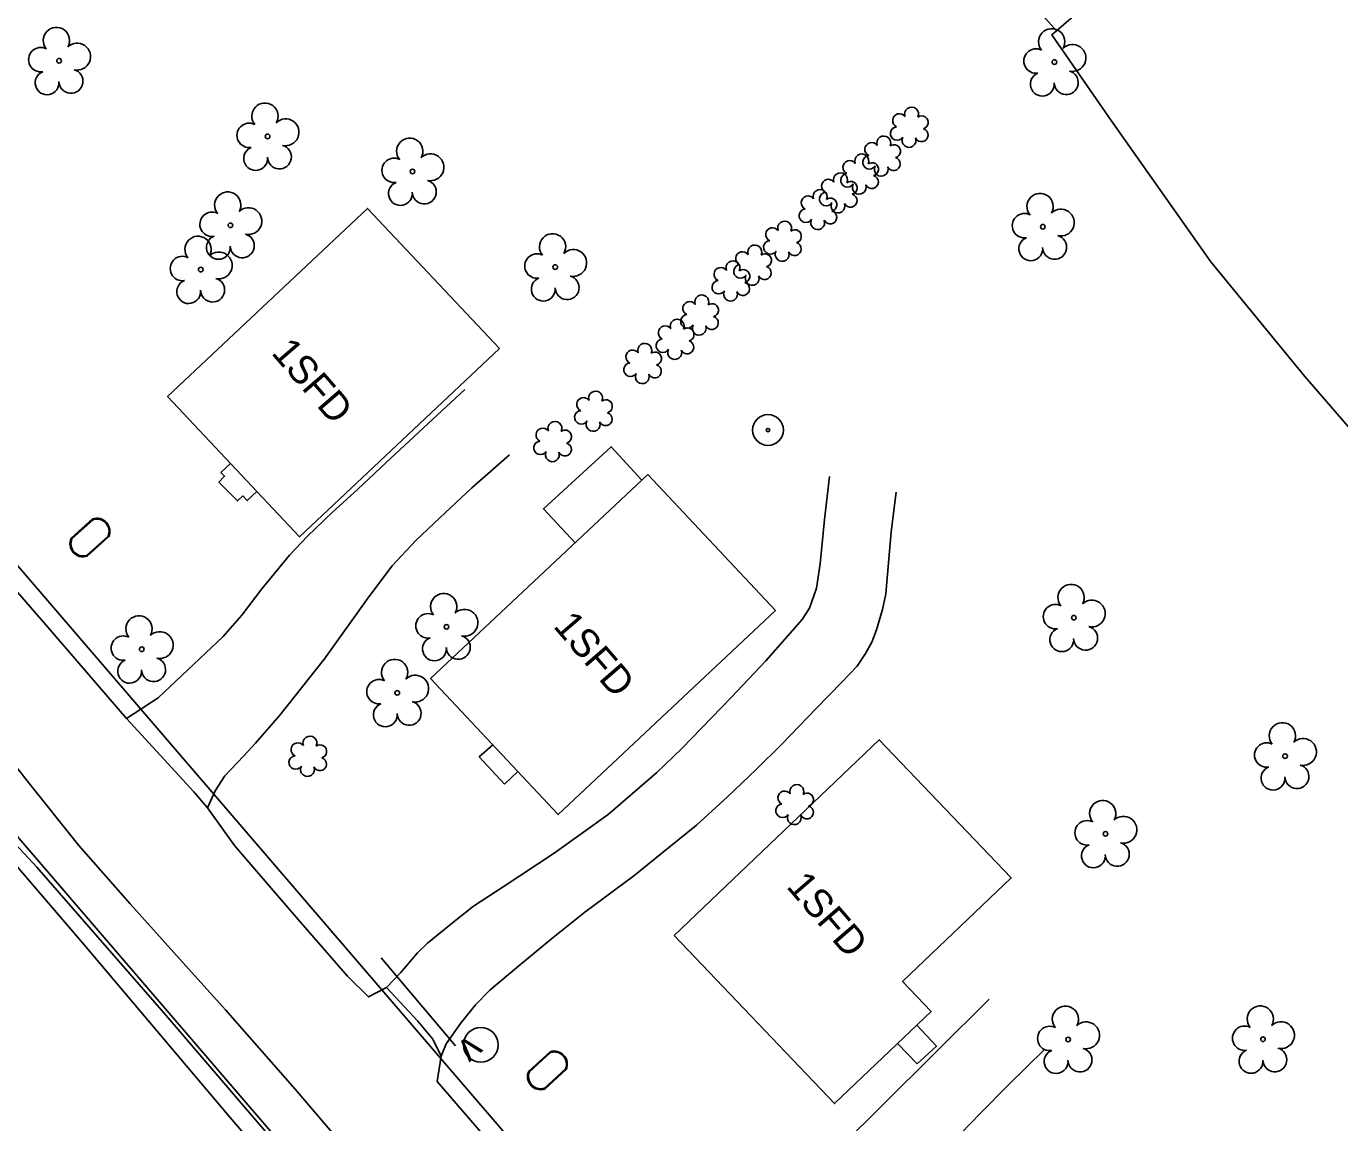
# Model space of a CAD drawing. Extents: x 1516784 to 1522736, y 634838 to 639369.
# Drawn here: x 1521160.9 to 1521347, y 637613.9 to 637769.2 of the extents above; entities that cross this region are included whole.
import ezdxf

# ---------------------------------------------------------------- set-up
doc = ezdxf.new("R2010")
doc.units = 0
for name, color, linetype in [('COGO Default Point Number', 7, 'Continuous'), ('Exist Building', 7, 'Continuous'), ('Exist Building Text', 7, 'Continuous'), ('Exist Hydro Jurisdictional Stream or Body of Water Mitigable', 7, 'Continuous'), ('Exist Other Culture Area Outline', 7, 'Continuous'), ('Exist Other Culture Fence Line', 7, 'Continuous'), ('Exist Other Culture Located Object CELL', 7, 'Continuous'), ('Exist Property Owner Text', 7, 'Continuous'), ('Exist Right of Way Line', 7, 'Continuous'), ('Exist Structure Minor Culvert Topo', 7, 'Continuous'), ('Exist Structure Minor Culvert Topo Terminator', 7, 'Continuous'), ('Exist Utilities Other Pole CELL', 7, 'Continuous'), ('Exist Utilities Water Meter CELL', 7, 'Continuous'), ('Exist Vegetation Shrub CELL', 7, 'Continuous'), ('Exist Vegetation Tree CELL', 7, 'Continuous'), ('Scratch_Level_5', 7, 'Continuous')]:
    doc.layers.add(name, color=color, linetype=linetype)

msp = doc.modelspace()

# ---------------------------------------------------------------- linework, layer by layer
at = {"layer": 'COGO Default Point Number'}
for points in [[(1521188.74, 637630.34), (1521183.47, 637636.15), (1521175.65, 637644.85), (1521168.37, 637653.14), (1521161.03, 637662.27), (1521153.83, 637671.51), (1521145.94, 637680.99), (1521138.57, 637689.48), (1521132.29, 637696.67), (1521126.15, 637703.76), (1521121.86, 637708.52), (1521115.1, 637716.42), (1521108.28, 637724.63), (1521103.82, 637729.78), (1521099.25, 637735.54), (1521094.27, 637741.44), (1521087.64, 637749.05)], [(1521269.5, 637559.49), (1521265.08, 637565.11), (1521261.23, 637570.53), (1521251.38, 637582.63), (1521248.97, 637585.33), (1521239.4, 637596.05), (1521231.47, 637605.19), (1521224.78, 637613.13), (1521219.11, 637619.69), (1521219.72, 637623.28), (1521218.53, 637625.71), (1521216.41, 637628.24), (1521211.94, 637633.03), (1521209.39, 637631.68), (1521206.41, 637634.64), (1521199.45, 637642.63), (1521193.87, 637649.1), (1521190.4, 637653.14), (1521186.57, 637658.47), (1521184.68, 637660.74), (1521176.72, 637669.39), (1521175.11, 637671.13), (1521163.67, 637684.38), (1521155.28, 637694)], [(1521238.75, 637571.73), (1521233.23, 637578.54), (1521224.03, 637589.27), (1521214.62, 637600.5), (1521206.71, 637609.61), (1521199.01, 637618.6), (1521189.15, 637629.87), (1521188.74, 637630.34)]]:
    msp.add_lwpolyline(points, dxfattribs=at)
at = {"layer": 'Exist Building'}
for points in [[(1521227.95, 637723.52), (1521199.62, 637696.86), (1521180.94, 637716.71), (1521209.27, 637743.37)], [(1521267.06, 637686.41), (1521236.29, 637657.51), (1521218.19, 637676.78), (1521248.96, 637705.68)], [(1521252.69, 637640.36), (1521281.76, 637668.11), (1521300.45, 637648.53), (1521285.07, 637633.85), (1521289.1, 637629.63), (1521275.4, 637616.56)]]:
    msp.add_lwpolyline(points, close=True, dxfattribs=at)
at = {"layer": 'Exist Hydro Jurisdictional Stream or Body of Water Mitigable'}
for p, q in [((1521246.98, 637648.85), (1521250.98, 637652.02)), ((1521300.04, 637619.19), (1521305.16, 637624.23))]:
    msp.add_line(p, q, dxfattribs=at)
for points in [[(1521198.23, 637694.26), (1521200.74, 637696.96), (1521204.27, 637700.32), (1521207.84, 637703.56), (1521211.91, 637707.4), (1521223.03, 637717.73)], [(1521186.57, 637658.47), (1521187.7, 637660.89), (1521189.06, 637663), (1521191.69, 637665.79), (1521193.39, 637667.62), (1521196.84, 637671.58), (1521203.19, 637679.57), (1521209.43, 637688.35), (1521212.76, 637692.73), (1521216.11, 637696.34), (1521219.5, 637699.56), (1521224.02, 637703.8), (1521229.39, 637708.47)], [(1521243.35, 637657.51), (1521250.24, 637663.48), (1521253.78, 637666.88), (1521260.8, 637674.08), (1521265.71, 637679.28), (1521270.85, 637685.13), (1521271.9, 637686.77), (1521272.87, 637689.56), (1521273.4, 637693.05), (1521274.02, 637699.33), (1521274.71, 637705.4)], [(1521250.98, 637652.02), (1521255.85, 637656.01), (1521260.28, 637660.01), (1521264.36, 637663.96), (1521267.92, 637667.44), (1521272.83, 637672.55), (1521276.44, 637676.28), (1521278.61, 637678.55), (1521279.81, 637680.35), (1521280.69, 637681.94), (1521281.35, 637683.67), (1521282.23, 637686.57), (1521282.7, 637688.8), (1521283.45, 637697.56), (1521284.17, 637703.2)], [(1521188.79, 637682.72), (1521191.46, 637685.78), (1521194.3, 637689.47), (1521197.8, 637693.76), (1521198.23, 637694.26)], [(1521175.11, 637671.13), (1521179.59, 637674.03), (1521188.79, 637682.72)], [(1521211.94, 637633.03), (1521213.92, 637635.09), (1521216.35, 637637.91), (1521217.75, 637639.31), (1521221.76, 637642.57), (1521224.27, 637644.52), (1521228.5, 637647.29), (1521235.7, 637652.02), (1521243.35, 637657.51)], [(1521219.72, 637623.28), (1521220.41, 637625.02), (1521222.44, 637627.92), (1521224.55, 637630.55), (1521226.61, 637632.65), (1521230.69, 637636.1), (1521235.33, 637639.93), (1521240.07, 637643.67), (1521246.98, 637648.85)], [(1521251.38, 637582.63), (1521254.21, 637585.13), (1521257.53, 637588.12), (1521259.58, 637590.12), (1521263.62, 637594.68), (1521271.22, 637604.38), (1521275.13, 637609.22), (1521276.87, 637611.08), (1521281.78, 637615.9), (1521290, 637624.09), (1521297.33, 637631.34)], [(1521261.23, 637570.53), (1521263.58, 637574.94), (1521265.5, 637577.79), (1521267.66, 637580.51), (1521273.25, 637587.99), (1521277.11, 637593.01), (1521279.88, 637596.35), (1521284.6, 637602.34), (1521287.46, 637606.02), (1521291.94, 637610.94), (1521296.08, 637615.18), (1521300.04, 637619.19)]]:
    msp.add_lwpolyline(points, dxfattribs=at)
at = {"layer": 'Exist Other Culture Area Outline'}
for p, q in [((1521228.65, 637661.84), (1521230.55, 637663.62)), ((1521287.14, 637622.2), (1521284.36, 637625.1))]:
    msp.add_line(p, q, dxfattribs=at)
for points in [[(1521238.66, 637696), (1521234.18, 637700.8), (1521243.76, 637709.61), (1521248.12, 637704.89)], [(1521188.18, 637704.62), (1521189.01, 637705.43), (1521188.49, 637705.97), (1521189.84, 637707.25)], [(1521188.18, 637704.62), (1521190.85, 637701.93), (1521191.61, 637702.64), (1521192.23, 637702), (1521193.57, 637703.29)], [(1521228.65, 637661.84), (1521225.1, 637665.7), (1521227, 637667.4)], [(1521287.14, 637622.2), (1521289.85, 637624.7), (1521287.08, 637627.7)]]:
    msp.add_lwpolyline(points, dxfattribs=at)
at = {"layer": 'Exist Other Culture Fence Line'}
for points in [[(1521306.88, 637768.54), (1521291.56, 637785.83), (1521280.18, 637798.8), (1521274.48, 637804.49), (1521264.67, 637817.22), (1521258.76, 637823.57), (1521230.34, 637852.94), (1521206.48, 637878.74), (1521223.68, 637893.76), (1521239.32, 637907.18), (1521257.93, 637923.18), (1521269.27, 637932.73), (1521270.5, 637933.72), (1521272.87, 637930.93)], [(1521342.07, 637719.55), (1521328.75, 637735.81), (1521314.63, 637755.83), (1521306.19, 637767.95), (1521306.88, 637768.54), (1521326.99, 637785.95), (1521338.77, 637795.34), (1521351.65, 637807.27), (1521361.86, 637816.87), (1521370.94, 637823.76), (1521374.44, 637826.56)], [(1521342.07, 637719.55), (1521350.3, 637710.05), (1521377.56, 637733.47), (1521396.16, 637749.41), (1521411.71, 637762.64)], [(1521225.87, 637572.22), (1521205.33, 637596.42), (1521189.76, 637614.63), (1521169.15, 637639), (1521152.7, 637658.2), (1521133.11, 637681.5), (1521116.78, 637700.6), (1521104.24, 637715.16), (1521081.14, 637742.8)], [(1521141.2, 637493.97), (1521155.35, 637505.85), (1521230.02, 637570.89), (1521204.63, 637601.14), (1521180.76, 637629.07), (1521162.43, 637650.05), (1521155.66, 637657.29), (1521147.86, 637667.08), (1521137.62, 637679.53), (1521127.88, 637690.94), (1521109.06, 637712.32)]]:
    msp.add_lwpolyline(points, dxfattribs=at)
at = {"layer": 'Exist Other Culture Located Object CELL'}
for radius in [2.18, 0.24]:
    msp.add_circle((1521266, 637711.98), radius, dxfattribs=at)
at = {"layer": 'Exist Right of Way Line'}
for p, q in [((1521018.53, 637856.92), (1521252.87, 637584.32)), ((1521005.75, 637833.44), (1521233.91, 637568.02))]:
    msp.add_line(p, q, dxfattribs=at)
at = {"layer": 'Exist Structure Minor Culvert Topo'}
msp.add_line((1521221.71, 637624.75), (1521211.19, 637637.21), dxfattribs=at)
at = {"layer": 'Exist Utilities Other Pole CELL'}
msp.add_circle((1521225.31, 637624.88), 2.46, dxfattribs=at)
at = {"layer": 'Exist Utilities Water Meter CELL'}
for p, q in [((1521169.94, 637696.76), (1521169.94, 637696.76)), ((1521234.75, 637621.28), (1521234.75, 637621.28))]:
    msp.add_line(p, q, dxfattribs=at)
for points in [[(1521167.29, 637696.66), (1521170.31, 637699.39)], [(1521167.38, 637696.56), (1521170.41, 637699.28)], [(1521172.5, 637696.96), (1521169.45, 637694.22)], [(1521172.59, 637696.86), (1521169.55, 637694.12)], [(1521232.1, 637621.16), (1521235.12, 637623.91)], [(1521232.2, 637621.06), (1521235.21, 637623.8)], [(1521237.31, 637621.49), (1521234.28, 637618.73)], [(1521237.41, 637621.39), (1521234.37, 637618.63)]]:
    msp.add_lwpolyline(points, dxfattribs=at)
for centre, radius, start, end in [((1521170.9, 637697.63), 1.86, 335.6736, 108.3336), ((1521170.91, 637697.63), 1.73, 337.1524, 106.8981), ((1521168.97, 637695.88), 1.86, 155.2033, 288.0046), ((1521168.98, 637695.89), 1.73, 157.3262, 285.8076), ((1521235.71, 637622.15), 1.86, 335.9108, 108.5709), ((1521235.72, 637622.15), 1.73, 337.3897, 107.1353), ((1521233.79, 637620.39), 1.86, 155.4405, 288.2419), ((1521233.8, 637620.4), 1.73, 157.5634, 286.0448)]:
    msp.add_arc(centre, radius, start, end, dxfattribs=at)
at = {"layer": 'Exist Vegetation Shrub CELL'}
for p, q in [((1521286.11, 637754.69), (1521286.11, 637754.69)), ((1521282.17, 637750.6), (1521282.17, 637750.6)), ((1521279.06, 637748.06), (1521279.06, 637748.06)), ((1521276.04, 637745.4), (1521276.04, 637745.4)), ((1521273.17, 637743.04), (1521273.17, 637743.04)), ((1521268.13, 637738.55), (1521268.13, 637738.55)), ((1521263.89, 637735.16), (1521263.89, 637735.16)), ((1521260.82, 637732.91), (1521260.82, 637732.91)), ((1521256.38, 637728.08), (1521256.38, 637728.08)), ((1521252.91, 637724.64), (1521252.91, 637724.64)), ((1521248.31, 637721.23), (1521248.31, 637721.23)), ((1521241.35, 637714.47), (1521241.35, 637714.47)), ((1521235.58, 637710.17), (1521235.58, 637710.17)), ((1521200.88, 637665.59), (1521200.88, 637665.59)), ((1521269.86, 637658.75), (1521269.86, 637658.75))]:
    msp.add_line(p, q, dxfattribs=at)
for centre, radius, start, end in [((1521286.34, 637756.73), 0.99, 334.8391, 200.4717), ((1521284.63, 637755.82), 0.968, 35.8908, 245.4216), ((1521287.78, 637755.56), 0.929, 284.4567, 126.0861), ((1521282.4, 637752.64), 0.99, 334.8391, 200.4717), ((1521284.31, 637753.99), 0.955, 95.1099, 327.9534), ((1521285.98, 637753.01), 0.984, 151.2797, 21.387), ((1521287.75, 637753.76), 0.937, 204.9913, 73.4601), ((1521280.68, 637751.73), 0.968, 35.8908, 245.4216), ((1521283.84, 637751.47), 0.929, 284.4567, 126.0861), ((1521277.58, 637749.18), 0.968, 35.8908, 245.4216), ((1521279.29, 637750.1), 0.99, 334.8391, 200.4717), ((1521280.37, 637749.9), 0.955, 95.1099, 327.9534), ((1521280.73, 637748.92), 0.929, 284.4567, 126.0861), ((1521283.8, 637749.67), 0.937, 204.9913, 73.4601), ((1521276.27, 637747.44), 0.99, 334.8391, 200.4717), ((1521277.26, 637747.35), 0.955, 95.1099, 327.9534), ((1521280.7, 637747.13), 0.937, 204.9913, 73.4601), ((1521282.04, 637748.92), 0.984, 151.2797, 21.387), ((1521273.39, 637745.08), 0.99, 334.8391, 200.4717), ((1521274.56, 637746.53), 0.968, 35.8908, 245.4216), ((1521277.71, 637746.27), 0.929, 284.4567, 126.0861), ((1521278.93, 637746.37), 0.984, 151.2797, 21.387), ((1521271.68, 637744.17), 0.968, 35.8908, 245.4216), ((1521274.24, 637744.7), 0.955, 95.1099, 327.9534), ((1521274.84, 637743.91), 0.929, 284.4567, 126.0861), ((1521275.91, 637743.72), 0.984, 151.2797, 21.387), ((1521277.68, 637744.48), 0.937, 204.9913, 73.4601), ((1521271.37, 637742.34), 0.955, 95.1099, 327.9534), ((1521274.8, 637742.11), 0.937, 204.9913, 73.4601), ((1521266.65, 637739.68), 0.968, 35.8908, 245.4216), ((1521268.36, 637740.59), 0.99, 334.8391, 200.4717), ((1521269.8, 637739.42), 0.929, 284.4567, 126.0861), ((1521273.04, 637741.36), 0.984, 151.2797, 21.387), ((1521266.33, 637737.85), 0.955, 95.1099, 327.9534), ((1521269.77, 637737.63), 0.937, 204.9913, 73.4601), ((1521262.4, 637736.28), 0.968, 35.8908, 245.4216), ((1521264.12, 637737.2), 0.99, 334.8391, 200.4717), ((1521265.56, 637736.02), 0.929, 284.4567, 126.0861), ((1521268, 637736.87), 0.984, 151.2797, 21.387), ((1521259.33, 637734.04), 0.968, 35.8908, 245.4216), ((1521261.04, 637734.95), 0.99, 334.8391, 200.4717), ((1521262.09, 637734.45), 0.955, 95.1099, 327.9534), ((1521262.49, 637733.78), 0.929, 284.4567, 126.0861), ((1521265.52, 637734.23), 0.937, 204.9913, 73.4601), ((1521259.02, 637732.21), 0.955, 95.1099, 327.9534), ((1521262.45, 637731.98), 0.937, 204.9913, 73.4601), ((1521263.76, 637733.47), 0.984, 151.2797, 21.387), ((1521256.61, 637730.13), 0.99, 334.8391, 200.4717), ((1521260.69, 637731.23), 0.984, 151.2797, 21.387), ((1521254.9, 637729.21), 0.968, 35.8908, 245.4216), ((1521258.06, 637728.95), 0.929, 284.4567, 126.0861), ((1521253.14, 637726.68), 0.99, 334.8391, 200.4717), ((1521254.58, 637727.38), 0.955, 95.1099, 327.9534), ((1521258.02, 637727.16), 0.937, 204.9913, 73.4601), ((1521251.43, 637725.77), 0.968, 35.8908, 245.4216), ((1521254.59, 637725.51), 0.929, 284.4567, 126.0861), ((1521256.26, 637726.4), 0.984, 151.2797, 21.387), ((1521248.54, 637723.27), 0.99, 334.8391, 200.4717), ((1521251.11, 637723.93), 0.955, 95.1099, 327.9534), ((1521254.55, 637723.71), 0.937, 204.9913, 73.4601), ((1521246.83, 637722.35), 0.968, 35.8908, 245.4216), ((1521249.98, 637722.1), 0.929, 284.4567, 126.0861), ((1521252.79, 637722.96), 0.984, 151.2797, 21.387), ((1521246.51, 637720.52), 0.955, 95.1099, 327.9534), ((1521248.18, 637719.54), 0.984, 151.2797, 21.387), ((1521249.95, 637720.3), 0.937, 204.9913, 73.4601), ((1521239.87, 637715.6), 0.968, 35.8908, 245.4216), ((1521241.58, 637716.51), 0.99, 334.8391, 200.4717), ((1521243.02, 637715.34), 0.929, 284.4567, 126.0861), ((1521239.55, 637713.77), 0.955, 95.1099, 327.9534), ((1521242.99, 637713.54), 0.937, 204.9913, 73.4601), ((1521235.81, 637712.21), 0.99, 334.8391, 200.4717), ((1521241.22, 637712.79), 0.984, 151.2797, 21.387), ((1521233.78, 637709.46), 0.955, 95.1099, 327.9534), ((1521234.1, 637711.29), 0.968, 35.8908, 245.4216), ((1521237.25, 637711.04), 0.929, 284.4567, 126.0861), ((1521235.45, 637708.48), 0.984, 151.2797, 21.387), ((1521237.21, 637709.24), 0.937, 204.9913, 73.4601), ((1521199.4, 637666.71), 0.968, 35.8908, 245.4216), ((1521201.11, 637667.63), 0.99, 334.8391, 200.4717), ((1521199.08, 637664.88), 0.955, 95.1099, 327.9534), ((1521202.55, 637666.46), 0.929, 284.4567, 126.0861), ((1521200.75, 637663.9), 0.984, 151.2797, 21.387), ((1521202.52, 637664.66), 0.937, 204.9913, 73.4601), ((1521268.37, 637659.88), 0.968, 35.8908, 245.4216), ((1521270.08, 637660.79), 0.99, 334.8391, 200.4717), ((1521271.53, 637659.62), 0.929, 284.4567, 126.0861), ((1521268.06, 637658.05), 0.955, 95.1099, 327.9534), ((1521271.49, 637657.83), 0.937, 204.9913, 73.4601), ((1521269.73, 637657.07), 0.984, 151.2797, 21.387)]:
    msp.add_arc(centre, radius, start, end, dxfattribs=at)
at = {"layer": 'Exist Vegetation Tree CELL'}
for p, q in [((1521165.57, 637764.29), (1521165.57, 637764.29)), ((1521306.58, 637764.1), (1521306.58, 637764.1)), ((1521195.11, 637753.57), (1521195.11, 637753.57)), ((1521215.63, 637748.61), (1521215.63, 637748.61)), ((1521189.84, 637740.98), (1521189.84, 637740.98)), ((1521304.93, 637740.78), (1521304.93, 637740.78)), ((1521185.64, 637734.71), (1521185.64, 637734.71)), ((1521235.86, 637735.06), (1521235.86, 637735.06)), ((1521309.33, 637685.4), (1521309.33, 637685.4)), ((1521220.45, 637684.1), (1521220.45, 637684.1)), ((1521177.28, 637680.93), (1521177.28, 637680.93)), ((1521213.48, 637674.76), (1521213.48, 637674.76)), ((1521339.25, 637665.79), (1521339.25, 637665.79)), ((1521313.81, 637654.78), (1521313.81, 637654.78)), ((1521308.52, 637625.65), (1521308.52, 637625.65)), ((1521336.13, 637625.68), (1521336.13, 637625.68))]:
    msp.add_line(p, q, dxfattribs=at)
for centre in [(1521165.57, 637764.29), (1521306.58, 637764.1), (1521195.11, 637753.57), (1521215.63, 637748.61), (1521189.84, 637740.98), (1521304.93, 637740.78), (1521185.64, 637734.71), (1521235.86, 637735.06), (1521220.45, 637684.1), (1521309.33, 637685.4), (1521177.28, 637680.93), (1521213.48, 637674.76), (1521339.25, 637665.79), (1521313.81, 637654.78), (1521308.52, 637625.65), (1521336.13, 637625.68)]:
    msp.add_circle(centre, 0.326, dxfattribs=at)
for centre, radius, start, end in [((1521165.19, 637767.17), 1.86, 330.1651, 219.7134), ((1521306.19, 637766.97), 1.86, 330.1651, 219.7134), ((1521168.12, 637764.88), 1.9, 257.1011, 134.1999), ((1521309.13, 637764.69), 1.9, 257.1011, 134.1999), ((1521162.97, 637764.45), 1.73, 62.6636, 279.3457), ((1521303.97, 637764.25), 1.73, 62.6636, 279.3457), ((1521163.87, 637761.17), 1.69, 111.5671, 6.231), ((1521167.25, 637761.39), 1.7, 181.2822, 74.56), ((1521304.87, 637760.98), 1.69, 111.5671, 6.231), ((1521308.25, 637761.2), 1.7, 181.2822, 74.56), ((1521194.73, 637756.44), 1.86, 330.1651, 219.7134), ((1521192.5, 637753.72), 1.73, 62.6636, 279.3457), ((1521197.66, 637754.16), 1.9, 257.1011, 134.1999), ((1521215.25, 637751.48), 1.86, 330.1651, 219.7134), ((1521193.41, 637750.45), 1.69, 111.5671, 6.231), ((1521196.78, 637750.67), 1.7, 181.2822, 74.56), ((1521213.03, 637748.77), 1.73, 62.6636, 279.3457), ((1521218.18, 637749.2), 1.9, 257.1011, 134.1999), ((1521213.93, 637745.49), 1.69, 111.5671, 6.231), ((1521217.31, 637745.71), 1.7, 181.2822, 74.56), ((1521189.46, 637743.85), 1.86, 330.1651, 219.7134), ((1521304.55, 637743.65), 1.86, 330.1651, 219.7134), ((1521187.24, 637741.13), 1.73, 62.6636, 279.3457), ((1521192.39, 637741.57), 1.9, 257.1011, 134.1999), ((1521302.33, 637740.93), 1.73, 62.6636, 279.3457), ((1521307.48, 637741.37), 1.9, 257.1011, 134.1999), ((1521185.26, 637737.58), 1.86, 330.1651, 219.7134), ((1521188.14, 637737.86), 1.69, 111.5671, 6.231), ((1521191.52, 637738.08), 1.7, 181.2822, 74.56), ((1521235.48, 637737.93), 1.86, 330.1651, 219.7134), ((1521303.23, 637737.66), 1.69, 111.5671, 6.231), ((1521306.61, 637737.88), 1.7, 181.2822, 74.56), ((1521183.04, 637734.86), 1.73, 62.6636, 279.3457), ((1521188.19, 637735.29), 1.9, 257.1011, 134.1999), ((1521233.26, 637735.21), 1.73, 62.6636, 279.3457), ((1521238.41, 637735.65), 1.9, 257.1011, 134.1999), ((1521183.94, 637731.59), 1.69, 111.5671, 6.231), ((1521187.32, 637731.81), 1.7, 181.2822, 74.56), ((1521234.16, 637731.94), 1.69, 111.5671, 6.231), ((1521237.54, 637732.16), 1.7, 181.2822, 74.56), ((1521308.94, 637688.27), 1.86, 330.1651, 219.7134), ((1521220.06, 637686.97), 1.86, 330.1651, 219.7134), ((1521223, 637684.69), 1.9, 257.1011, 134.1999), ((1521306.72, 637685.55), 1.73, 62.6636, 279.3457), ((1521311.88, 637685.99), 1.9, 257.1011, 134.1999), ((1521176.89, 637683.81), 1.86, 330.1651, 219.7134), ((1521217.84, 637684.25), 1.73, 62.6636, 279.3457), ((1521174.67, 637681.09), 1.73, 62.6636, 279.3457), ((1521179.83, 637681.52), 1.9, 257.1011, 134.1999), ((1521218.75, 637680.98), 1.69, 111.5671, 6.231), ((1521222.12, 637681.2), 1.7, 181.2822, 74.56), ((1521307.62, 637682.28), 1.69, 111.5671, 6.231), ((1521311, 637682.5), 1.7, 181.2822, 74.56), ((1521175.57, 637677.81), 1.69, 111.5671, 6.231), ((1521178.95, 637678.04), 1.7, 181.2822, 74.56), ((1521213.1, 637677.64), 1.86, 330.1651, 219.7134), ((1521216.03, 637675.35), 1.9, 257.1011, 134.1999), ((1521210.88, 637674.92), 1.73, 62.6636, 279.3457), ((1521211.78, 637671.64), 1.69, 111.5671, 6.231), ((1521215.16, 637671.87), 1.7, 181.2822, 74.56), ((1521338.87, 637668.67), 1.86, 330.1651, 219.7134), ((1521336.65, 637665.95), 1.73, 62.6636, 279.3457), ((1521341.8, 637666.38), 1.9, 257.1011, 134.1999), ((1521337.55, 637662.67), 1.69, 111.5671, 6.231), ((1521340.93, 637662.89), 1.7, 181.2822, 74.56), ((1521313.43, 637657.65), 1.86, 330.1651, 219.7134), ((1521311.21, 637654.93), 1.73, 62.6636, 279.3457), ((1521316.36, 637655.36), 1.9, 257.1011, 134.1999), ((1521312.11, 637651.66), 1.69, 111.5671, 6.231), ((1521315.48, 637651.88), 1.7, 181.2822, 74.56), ((1521335.75, 637628.55), 1.86, 330.1651, 219.7134), ((1521308.14, 637628.52), 1.86, 330.1651, 219.7134), ((1521305.92, 637625.8), 1.73, 62.6636, 279.3457), ((1521311.07, 637626.24), 1.9, 257.1011, 134.1999), ((1521333.53, 637625.83), 1.73, 62.6636, 279.3457), ((1521338.68, 637626.26), 1.9, 257.1011, 134.1999), ((1521306.82, 637622.53), 1.69, 111.5671, 6.231), ((1521310.2, 637622.75), 1.7, 181.2822, 74.56), ((1521334.43, 637622.56), 1.69, 111.5671, 6.231), ((1521337.8, 637622.78), 1.7, 181.2822, 74.56)]:
    msp.add_arc(centre, radius, start, end, dxfattribs=at)

# ---------------------------------------------------------------- texts
at = {"layer": 'Exist Building Text'}
for p in [(1521195.52, 637722.86), (1521235.46, 637684.14), (1521268.48, 637647.27)]:
    msp.add_text('1SFD', height=4, rotation=310.885, dxfattribs=at).set_placement(p)
at = {"layer": 'Exist Property Owner Text'}
msp.add_text('TEEN CHALLENGE TRAINING CENTER', height=5, rotation=333.9377, dxfattribs=at).set_placement((1521080.63, 637641.01))
at = {"layer": 'Exist Structure Minor Culvert Topo Terminator'}
msp.add_text('v', height=4, rotation=220.158, dxfattribs=at).set_placement((1521223.73, 637626.45))
at = {"layer": 'Scratch_Level_5'}
msp.add_text('COLUMN LOCATION', height=500, rotation=335.0373, dxfattribs=at).set_placement((1516680.97, 637558.94))

doc.saveas('drawing.dxf')
